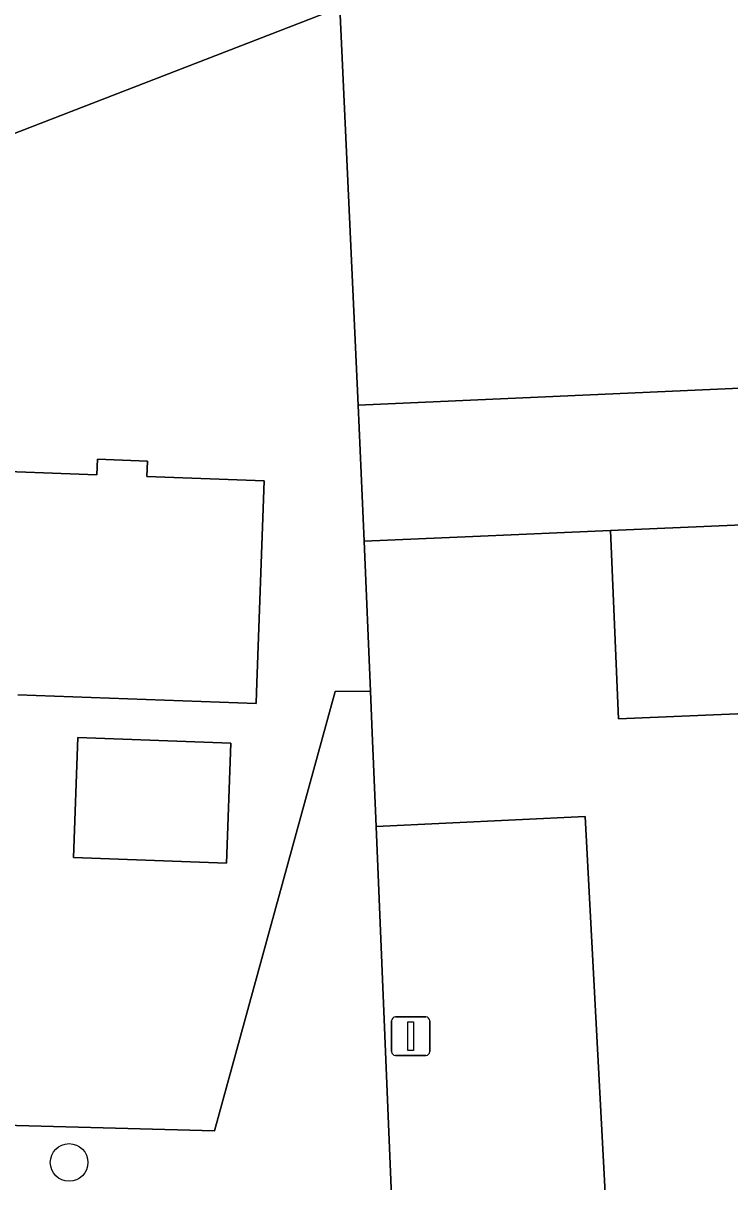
# Model space of a CAD drawing. Extents: x 161087 to 161926, y 382572 to 383873.
# Drawn here: x 161602.7 to 161621.07, y 383533.58 to 383563.72 of the extents above; entities that cross this region are included whole.
import ezdxf

# ---------------------------------------------------------------- set-up
doc = ezdxf.new("R2010")
doc.units = 0
for name, color, linetype in [('IMGEO_Boom', 7, 'Continuous'), ('IMGEO_Erf', 7, 'Continuous'), ('IMGEO_Groenvoorziening', 7, 'Continuous'), ('IMGEO_Hek', 7, 'Continuous'), ('IMGEO_Lichtmast', 7, 'Continuous'), ('IMGEO_Muur', 7, 'Continuous'), ('IMGEO_Pand', 7, 'Continuous'), ('IMGEO_Parkeervlak_open', 7, 'Continuous'), ('IMGEO_Rijbaan_lokaal_open', 7, 'Continuous')]:
    doc.layers.add(name, color=color, linetype=linetype)

msp = doc.modelspace()

# ---------------------------------------------------------------- linework, layer by layer
at = {"layer": 'IMGEO_Boom'}
msp.add_circle((161603.893, 383534.087), 0.489, dxfattribs=at)
at = {"layer": 'IMGEO_Erf'}
for points in [[(161600.262, 383535.107), (161607.677, 383534.913), (161610.814, 383546.335), (161611.728, 383546.342), (161611.569, 383550.243), (161611.408, 383553.777), (161610.935, 383564.124), (161598.138, 383559.177)], [(161601.368, 383552.091), (161604.616, 383551.973), (161604.63, 383552.373), (161605.929, 383552.326), (161605.915, 383551.926), (161608.963, 383551.815), (161608.763, 383546.32), (161608.753, 383546.019), (161604.467, 383546.175), (161602.557, 383546.244)]]:
    msp.add_lwpolyline(points, dxfattribs=at)
msp.add_lwpolyline([(161608.095, 383544.992), (161607.982, 383541.874), (161604.004, 383542.019), (161604.118, 383545.137)], close=True, dxfattribs=at)
at = {"layer": 'IMGEO_Groenvoorziening'}
for points in [[(161653.653, 383555.68), (161631.269, 383554.667), (161611.408, 383553.777), (161611.569, 383550.243), (161614.391, 383550.364), (161617.972, 383550.518), (161628.685, 383550.977), (161631.013, 383551.091), (161631.442, 383551.112), (161639.7, 383551.518), (161645.548, 383551.806), (161648.731, 383551.962), (161648.844, 383548.156)], [(161612.404, 383530.071), (161611.874, 383542.822), (161611.773, 383545.256), (161611.728, 383546.342), (161610.814, 383546.335), (161607.677, 383534.913), (161600.262, 383535.107), (161595.825, 383535.224), (161595.808, 383536.009), (161589.609, 383536.202), (161589.537, 383533.569)]]:
    msp.add_lwpolyline(points, dxfattribs=at)
at = {"layer": 'IMGEO_Hek'}
for points in [[(161611.569, 383550.243), (161611.728, 383546.342)], [(161611.728, 383546.342), (161611.773, 383545.256)], [(161611.773, 383545.256), (161612.404, 383530.071), (161612.734, 383528.454), (161614.158, 383505.097)]]:
    msp.add_lwpolyline(points, dxfattribs=at)
at = {"layer": 'IMGEO_Lichtmast'}
for p, q in [((161612.28, 383536.97), (161612.28, 383537.77)), ((161612.28, 383537.77), (161612.28, 383536.97)), ((161612.38, 383537.87), (161613.17, 383537.87)), ((161613.17, 383537.87), (161612.38, 383537.87)), ((161613.27, 383537.77), (161613.27, 383536.97)), ((161613.27, 383536.97), (161613.27, 383537.77)), ((161613.17, 383536.87), (161612.38, 383536.87)), ((161612.38, 383536.87), (161613.17, 383536.87))]:
    msp.add_line(p, q, dxfattribs=at)
msp.add_lwpolyline([(161612.7, 383537.745), (161612.85, 383537.745), (161612.85, 383536.995), (161612.7, 383536.995), (161612.7, 383537.745)], dxfattribs=at)
for centre, start, end in [((161612.38, 383537.77), 90, 180), ((161612.38, 383537.77), 90, 180), ((161613.17, 383537.77), 0, 90), ((161613.17, 383537.77), 360, 90), ((161612.38, 383536.97), 180, 270), ((161612.38, 383536.97), 180, 270), ((161613.17, 383536.97), 270, 0), ((161613.17, 383536.97), 270, 0)]:
    msp.add_arc(centre, 0.1, start, end, dxfattribs=at)
at = {"layer": 'IMGEO_Muur'}
msp.add_lwpolyline([(161614.391, 383550.364), (161611.569, 383550.243)], dxfattribs=at)
at = {"layer": 'IMGEO_Pand'}
for points in [[(161625.642, 383574.425), (161619.995, 383588.781), (161619.14, 383588.456), (161619.091, 383588.583), (161617.823, 383588.093), (161617.881, 383587.942), (161616.943, 383587.579), (161608.428, 383584.288), (161607.751, 383584.026), (161607.657, 383584.268), (161606.579, 383583.851), (161606.681, 383583.588), (161606.124, 383583.372), (161606.392, 383582.679), (161610.571, 383573.013), (161610.935, 383564.124), (161611.408, 383553.777), (161631.269, 383554.667), (161630.99, 383560.391)], [(161610.935, 383564.124), (161610.571, 383573.013), (161606.392, 383582.679), (161599.983, 383580.201), (161599.705, 383580.919), (161589.956, 383577.15), (161590.286, 383576.297), (161583.55, 383573.693), (161589.94, 383557.166), (161590.089, 383557.224), (161590.074, 383556.793), (161598.138, 383559.177)], [(161607.982, 383541.874), (161608.095, 383544.992), (161604.118, 383545.137), (161604.004, 383542.019)]]:
    msp.add_lwpolyline(points, close=True, dxfattribs=at)
msp.add_lwpolyline([(161602.557, 383546.244), (161604.467, 383546.175), (161608.753, 383546.019), (161608.763, 383546.32), (161608.963, 383551.815), (161605.915, 383551.926), (161605.929, 383552.326), (161604.63, 383552.373), (161604.616, 383551.973), (161601.368, 383552.091)], dxfattribs=at)
at = {"layer": 'IMGEO_Parkeervlak_open'}
msp.add_lwpolyline([(161628.685, 383550.977), (161617.972, 383550.518), (161618.181, 383545.628), (161628.893, 383546.071)], close=True, dxfattribs=at)
for points in [[(161619.324, 383505.222), (161617.313, 383543.086), (161611.874, 383542.822)], [(161611.874, 383542.822), (161612.404, 383530.071), (161612.734, 383528.454), (161614.158, 383505.097), (161618.926, 383505.408)]]:
    msp.add_lwpolyline(points, dxfattribs=at)
at = {"layer": 'IMGEO_Rijbaan_lokaal_open'}
msp.add_lwpolyline([(161639.769, 383546.519), (161631.257, 383546.121), (161631.013, 383551.091), (161628.685, 383550.977), (161628.893, 383546.071), (161618.181, 383545.628), (161617.972, 383550.518), (161614.391, 383550.364), (161611.569, 383550.243), (161611.728, 383546.342), (161611.773, 383545.256), (161611.874, 383542.822), (161617.313, 383543.086), (161619.324, 383505.222)], dxfattribs=at)

doc.saveas('drawing.dxf')
